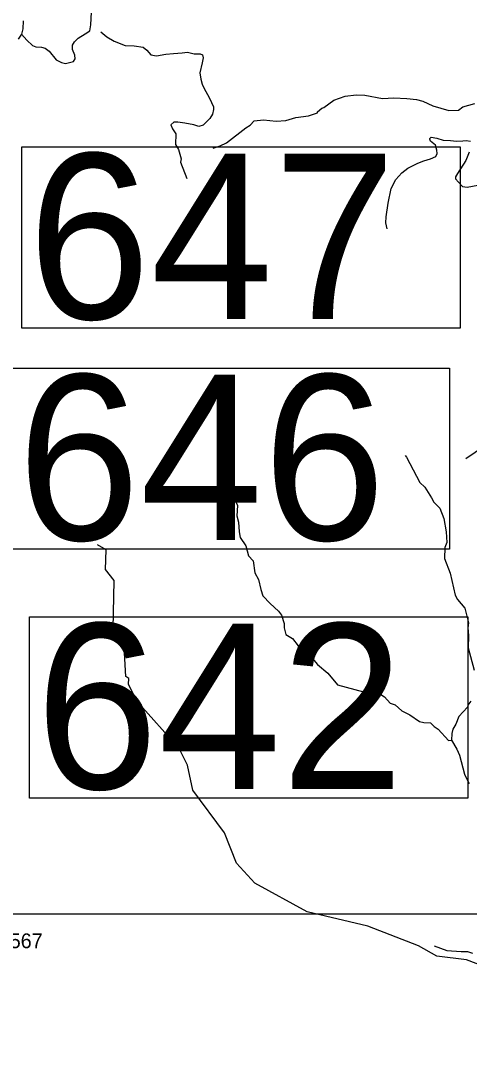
# Model space of a CAD drawing. Extents: x 1248089 to 1457196, y 820910 to 988753.
# Drawn here: x 1325422 to 1329221, y 939798 to 948680 of the extents above; entities that cross this region are included whole.
import ezdxf

# ---------------------------------------------------------------- set-up
doc = ezdxf.new("R2010")
doc.units = 0
for name, color, linetype in [('Exist Hydrographic Creek Single Shore', 7, 'Continuous'), ('Exist Hydrographic Misc Water Feature', 7, 'Continuous'), ('Exist Road Non-System Type 51', 7, 'Continuous'), ('Exist Road Secondary Structure Standard Bridge Number Label', 7, 'Continuous'), ('Exist Road Secondary Type 41 Attributed', 7, 'Continuous'), ('Map Preparation Inset Cut Line', 7, 'Continuous'), ('Prop Lane Lines', 7, 'Continuous')]:
    doc.layers.add(name, color=color, linetype=linetype)

msp = doc.modelspace()

# ---------------------------------------------------------------- linework, layer by layer
at = {"layer": 'Exist Hydrographic Creek Single Shore'}
msp.add_lwpolyline([(1329503.8, 940609), (1329198.8, 940723.5), (1328948.7, 940754.7), (1328792.8, 940843.1), (1328362.8, 941009.3), (1327848.7, 941131.3), (1327403.7, 941373.3), (1327249.6, 941543.9), (1327146.7, 941798.7), (1326880.7, 942161.8), (1326834.6, 942372.9), (1326763.7, 942515.4), (1326405.6, 942916.6), (1326333.7, 943059.2), (1326335.6, 943108.5), (1326310.6, 943125.4), (1326298.6, 943325.9), (1326202.6, 943528.1), (1326212.6, 943938.2), (1326139.6, 944031.6), (1326143.6, 944199), (1326069.7, 944239.8)], dxfattribs=at)
at = {"layer": 'Exist Hydrographic Misc Water Feature'}
for points in [[(1327051.6, 947603), (1327112.1, 947621.4), (1327164.8, 947648.3), (1327329.8, 947774.6), (1327366.3, 947797.7), (1327399.1, 947833.2), (1327479.5, 947841.4), (1327587.3, 947831), (1327667.4, 947835.2), (1327752.1, 947861.4), (1327860.5, 947876.4), (1327937.3, 947902.8), (1327935.3, 947908.6), (1327974.2, 947942.2), (1327990.2, 947945.2), (1328073.7, 948007.6), (1328170.6, 948043.4), (1328262.9, 948053.1), (1328338.9, 948049.9), (1328486.4, 948022.3), (1328582.6, 948027.8), (1328694.5, 948023), (1328774.4, 948013.2), (1328830.1, 947999.8), (1328913.2, 947960.4), (1329050.4, 947920.7), (1329130.5, 947923.2), (1329169.2, 947952), (1329270, 947981.9)], [(1327118.8, 945420.1), (1327147.5, 945275), (1327142.4, 945231.7), (1327134, 945211.3), (1327129.5, 945189.2), (1327130.4, 945143.2), (1327145.8, 945119.1), (1327156.9, 945078.7), (1327159.3, 945013), (1327130, 944953.6), (1327134.7, 944901), (1327200.9, 944819.3), (1327215.7, 944771.3), (1327226.8, 944639), (1327257.2, 944574.4), (1327251.2, 944485.9), (1327265.9, 944433.8), (1327272.1, 944351.7), (1327280.9, 944301.4), (1327327.4, 944232.3), (1327351.3, 944147.3), (1327390.5, 944106.3), (1327403.9, 944002.7), (1327434.7, 943945.4), (1327454.8, 943861.3), (1327473.6, 943808.4), (1327536, 943743.1), (1327606.6, 943677.7), (1327629.9, 943645.2), (1327654.2, 943572.5), (1327653.4, 943536.4), (1327668.1, 943479.5), (1327723.4, 943446.4), (1327771.9, 943385.5), (1327842.9, 943335.6), (1327936.4, 943225.4), (1328022.7, 943153), (1328106.6, 943055.3), (1328325.2, 942996), (1328376.9, 942975.3), (1328453, 942981.1), (1328472.9, 942972.5), (1328504.4, 942952.2), (1328551.2, 942898.7), (1328595, 942885.6), (1328651.8, 942834.3), (1328719, 942801), (1328801.8, 942742.6), (1328837.6, 942733.7), (1328893.6, 942732.6), (1328924.8, 942700), (1328960.3, 942677.1), (1329048.2, 942583.4), (1329072.2, 942586.3)], [(1328680.1, 944997.3), (1328691.8, 944983), (1328804.9, 944768.2), (1328846, 944729.6), (1328903.9, 944638.2), (1328923.1, 944601.7), (1328974, 944552.2), (1329008, 944463.7), (1329027.3, 944351), (1329033.2, 944258.9), (1329016.3, 944217.4), (1329012.1, 944124.7), (1329061.2, 943999.8), (1329102.9, 943814.2), (1329122.2, 943778.6), (1329184.4, 943704.3), (1329215.5, 943579.8), (1329210.6, 943536.4), (1329217, 943471.4), (1329214.6, 943368), (1329264.2, 943178.3)], [(1329236.1, 942917), (1329211.3, 942881.4), (1329207, 942865.9), (1329134.9, 942785.3), (1329109.5, 942721.7), (1329084.4, 942677.9), (1329075.6, 942642.8), (1329072.2, 942586.3)], [(1329072.2, 942586.3), (1329118.5, 942509), (1329141.4, 942456.8), (1329183.6, 942295.9), (1329198.8, 942259.5), (1329221.8, 942218.8)]]:
    msp.add_lwpolyline(points, dxfattribs=at)
at = {"layer": 'Exist Road Non-System Type 51'}
for points in [[(1326005.4, 948595.3), (1326015.4, 948648.2), (1326020.5, 948753.2), (1326043.7, 948856.7), (1326067.8, 948942.7), (1326066.1, 949078.7)], [(1325427, 948569.1), (1325470.6, 948517.8), (1325520.4, 948471.4), (1325548, 948459.3), (1325596.1, 948457.6), (1325627.1, 948449), (1325661.5, 948423.2), (1325721.7, 948350.9), (1325766.4, 948326.8), (1325799.1, 948319.9), (1325867.8, 948337.1), (1325881.6, 948357.8), (1325878.2, 948390.5), (1325859.2, 948438.7), (1325859.2, 948474.8), (1325874.7, 948504.1), (1325907.4, 948533.3), (1325965.9, 948569.5), (1326005.4, 948595.3)], [(1326100, 948586.7), (1326149.2, 948545.2), (1326212.8, 948507.4), (1326305.7, 948471.2), (1326381.4, 948467.8), (1326457, 948459.2), (1326488, 948431.7), (1326522.4, 948393.8), (1326572.3, 948383.5), (1326649.7, 948397.2), (1326716.7, 948404.1), (1326789, 948411), (1326835.4, 948414.4), (1326890.4, 948402.4), (1326942, 948402.4), (1326962.7, 948392.1), (1326966.1, 948366.3), (1326957.5, 948324.9), (1326937.9, 948239.9), (1326947.6, 948186.9), (1326957.2, 948143.5), (1326971.3, 948113.3), (1327021.1, 948025.5), (1327053.5, 947952.6), (1327053.5, 947928.5), (1327046.6, 947890.6), (1327022.5, 947854.5), (1326991.6, 947823.5), (1326965.8, 947797.7), (1326929.7, 947785.6), (1326886.7, 947799.4), (1326812.7, 947813.2), (1326752.5, 947821.8), (1326718.1, 947823.5), (1326692.3, 947801.1), (1326706.1, 947765), (1326735.3, 947723.7), (1326731.9, 947634.2), (1326757.7, 947589.4), (1326780, 947510.3), (1326774.9, 947484.4), (1326828.2, 947345)], [(1328526.2, 946917.4), (1328515.9, 946969), (1328517.6, 947020.7), (1328536.5, 947136), (1328562.3, 947259.9), (1328600.2, 947337.3), (1328650, 947392.4), (1328703.4, 947433.7), (1328785.9, 947475), (1328839.2, 947493.9), (1328894.3, 947511.2), (1328940.7, 947530.1), (1328951, 947555.9), (1328949.3, 947585.2), (1328935.5, 947626.5), (1328894.3, 947660.9), (1328887.4, 947678.1), (1328887.4, 947683.3), (1328901.1, 947695.3), (1328947.6, 947686.7), (1329000.9, 947669.5), (1329062.8, 947666.1), (1329116.1, 947662.6), (1329169.4, 947664.3), (1329196.9, 947667.8), (1329234.8, 947660.9)], [(1329222.7, 947568), (1329193.5, 947497.4), (1329123, 947387.2), (1329105.8, 947359.7), (1329107.5, 947340.8), (1329131.6, 947315), (1329164.3, 947277.1), (1329205.5, 947270.2), (1329296.7, 947289.1)], [(1328925.3, 940841.6), (1329031.9, 940803.7), (1329154, 940793.4), (1329209, 940793.4), (1329250.3, 940779.6)]]:
    msp.add_lwpolyline(points, dxfattribs=at)
at = {"layer": 'Exist Road Secondary Structure Standard Bridge Number Label'}
msp.add_line((1330429.6, 945805.7), (1329195.2, 944970.7), dxfattribs=at)
for points in [[(1325429.1, 947612.6), (1329145, 947612.6), (1329145, 946076.2), (1325429.1, 946076.2)], [(1325340.6, 945738.9), (1329056.5, 945738.9), (1329056.5, 944202.5), (1325340.6, 944202.5)], [(1325495.2, 943630.1), (1329211.1, 943630.1), (1329211.1, 942093.7), (1325495.2, 942093.7)]]:
    msp.add_lwpolyline(points, close=True, dxfattribs=at)
at = {"layer": 'Exist Road Secondary Type 41 Attributed'}
msp.add_lwpolyline([(1325440.4, 948681.4), (1325439.3, 948614.1), (1325427, 948569.1), (1325398.9, 948526.4)], dxfattribs=at)
at = {"layer": 'Map Preparation Inset Cut Line'}
msp.add_lwpolyline([(1388709.5, 913085.2), (1313026.2, 913085.2), (1313026.2, 941112.2), (1388709.5, 941112.2)], close=True, dxfattribs=at)

# ---------------------------------------------------------------- texts
at = {"layer": 'Exist Road Secondary Structure Standard Bridge Number Label'}
for s, p in [('647', (1325479.2, 946155.3)), ('646', (1325390.7, 944281.6)), ('642', (1325545.3, 942172.8))]:
    msp.add_text(s, height=1400, dxfattribs=at).set_placement(p)
at = {"layer": 'Prop Lane Lines'}
msp.add_text('1567', height=125, dxfattribs=at).set_placement((1325234, 940822.4))

doc.saveas('drawing.dxf')
